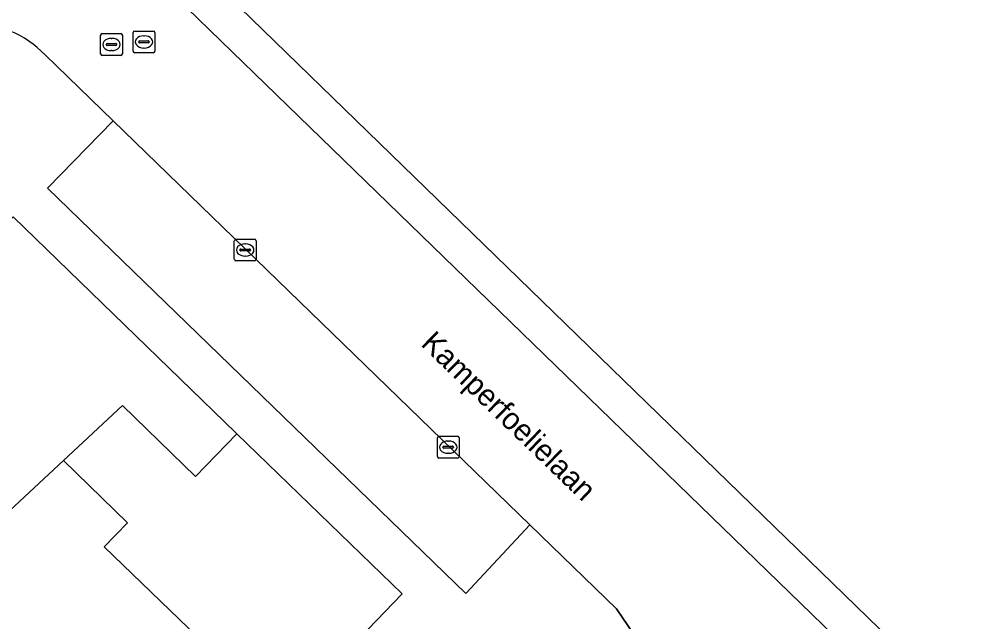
# Model space of a CAD drawing. Extents: x 162344 to 162869, y 381217 to 381818.
# Drawn here: x 162758.59 to 162803, y 381477.19 to 381504.82 of the extents above; entities that cross this region are included whole.
import ezdxf

# ---------------------------------------------------------------- set-up
doc = ezdxf.new("R2010")
doc.units = 0
for name, color, linetype in [('IMGEO_Erf', 7, 'Continuous'), ('IMGEO_Kolk', 7, 'Continuous'), ('IMGEO_Openbare_ruimte_label', 7, 'Continuous'), ('IMGEO_Pand', 7, 'Continuous'), ('IMGEO_Pand_overbouw', 7, 'Continuous'), ('IMGEO_Parkeervlak_open', 7, 'Continuous'), ('IMGEO_Rijbaan_lokaal_open', 7, 'Continuous'), ('IMGEO_Rioolput', 7, 'Continuous'), ('IMGEO_Voetpad_open', 7, 'Continuous')]:
    doc.layers.add(name, color=color, linetype=linetype)

msp = doc.modelspace()

# ---------------------------------------------------------------- linework, layer by layer
at = {"layer": 'IMGEO_Erf'}
msp.add_lwpolyline([(162761.683, 381509.813), (162797.018, 381475.544), (162798.603, 381473.989), (162800.045, 381472.588), (162800.142, 381472.494), (162802.337, 381472.727), (162763.915, 381510.041)], dxfattribs=at)
msp.add_lwpolyline([(162776.168, 381478.463), (162768.577, 381485.812), (162766.682, 381483.846), (162766.126, 381484.385), (162763.326, 381487.099), (162760.614, 381484.574), (162742.401, 381467.62), (162745.028, 381464.791), (162745.55, 381464.229), (162740.832, 381459.846), (162748.057, 381452.099), (162753.839, 381457.469), (162770.656, 381472.745)], close=True, dxfattribs=at)
at = {"layer": 'IMGEO_Kolk'}
for p, q in [((162768.461, 381493.814), (162768.461, 381494.666)), ((162768.536, 381494.74), (162769.388, 381494.74)), ((162768.949, 381494.52), (162768.974, 381494.52)), ((162769.462, 381494.666), (162769.462, 381493.814)), ((162768.72, 381494.234), (162768.72, 381494.246)), ((162769.158, 381494.197), (162768.76, 381494.197)), ((162768.763, 381494.283), (162769.161, 381494.283)), ((162769.204, 381494.246), (162769.204, 381494.234)), ((162769.388, 381493.74), (162768.536, 381493.74)), ((162768.972, 381493.96), (162768.947, 381493.96)), ((162777.781, 381484.765), (162777.781, 381485.617)), ((162777.856, 381485.691), (162778.708, 381485.691)), ((162778.782, 381485.617), (162778.782, 381484.765)), ((162778.04, 381485.185), (162778.04, 381485.197)), ((162778.083, 381485.234), (162778.481, 381485.234)), ((162778.269, 381485.471), (162778.294, 381485.471)), ((162778.524, 381485.197), (162778.524, 381485.185)), ((162778.478, 381485.148), (162778.08, 381485.148)), ((162778.292, 381484.911), (162778.267, 381484.911)), ((162778.708, 381484.691), (162777.856, 381484.691))]:
    msp.add_line(p, q, dxfattribs=at)
for points in [[(162768.461, 381493.814), (162768.461, 381494.666)], [(162768.536, 381494.74), (162769.388, 381494.74)], [(162769.462, 381494.666), (162769.462, 381493.814)], [(162769.388, 381493.74), (162768.536, 381493.74)], [(162777.781, 381484.765), (162777.781, 381485.617)], [(162777.856, 381485.691), (162778.708, 381485.691)], [(162778.782, 381485.617), (162778.782, 381484.765)], [(162778.708, 381484.691), (162777.856, 381484.691)]]:
    msp.add_lwpolyline(points, dxfattribs=at)
for centre, radius, start, end in [((162768.538, 381494.664), 0.0765, 91.552, 178.448), ((162768.538, 381494.664), 0.0765, 91.552, 178.448), ((162769.386, 381494.664), 0.0765, 1.552, 88.448), ((162769.386, 381494.664), 0.0765, 1.552, 88.448), ((162768.76, 381494.243), 0.0403, 85.8775, 175.7526), ((162768.757, 381494.233), 0.0366, 178.938, 274.7102), ((162769.161, 381494.24), 0.043, 264.8664, 352.4533), ((162769.165, 381494.245), 0.0386, 1.7309, 96.639), ((162768.538, 381493.816), 0.0765, 181.552, 268.448), ((162768.538, 381493.816), 0.0765, 181.552, 268.448), ((162769.386, 381493.816), 0.0765, 271.552, 358.448), ((162769.386, 381493.816), 0.0765, 271.552, 358.448), ((162777.858, 381485.615), 0.0765, 91.552, 178.448), ((162777.858, 381485.615), 0.0765, 91.552, 178.448), ((162778.706, 381485.615), 0.0765, 1.552, 88.448), ((162778.706, 381485.615), 0.0765, 1.552, 88.448), ((162778.08, 381485.194), 0.0403, 85.8775, 175.7526), ((162778.077, 381485.184), 0.0366, 178.938, 274.7102), ((162778.481, 381485.191), 0.043, 264.8664, 352.4533), ((162778.485, 381485.196), 0.0386, 1.7309, 96.639), ((162777.858, 381484.767), 0.0765, 181.552, 268.448), ((162777.858, 381484.767), 0.0765, 181.552, 268.448), ((162778.706, 381484.767), 0.0765, 271.552, 358.448), ((162778.706, 381484.767), 0.0765, 271.552, 358.448)]:
    msp.add_arc(centre, radius, start, end, dxfattribs=at)
for centre, major_axis, ratio, start_param, end_param in [((162768.948, 381494.24), (-0.387, 0.002), 0.722429, 4.712389, 7.853982), ((162768.973, 381494.24), (-0.39, 0.002), 0.717154, 1.570796, 4.712389), ((162778.268, 381485.191), (-0.387, 0.002), 0.722429, 4.712389, 7.853982), ((162778.293, 381485.191), (-0.39, 0.002), 0.717154, 1.570796, 4.712389)]:
    msp.add_ellipse(centre, major_axis=major_axis, ratio=ratio, start_param=start_param, end_param=end_param, dxfattribs=at)
at = {"layer": 'IMGEO_Pand'}
msp.add_lwpolyline([(162763.915, 381510.041), (162802.337, 381472.727), (162816.707, 381486.237)], dxfattribs=at)
msp.add_lwpolyline([(162766.126, 381484.385), (162766.682, 381483.846), (162768.577, 381485.812), (162768.536, 381485.851), (162758.304, 381495.766), (162752.699, 381489.967), (162754.084, 381488.603), (162751.474, 381486.208), (162750.603, 381487.146), (162742.067, 381479.233), (162741.819, 381479.502), (162731.299, 381469.745), (162735.357, 381465.316), (162735.681, 381465.613), (162739.259, 381461.73), (162739.157, 381461.634), (162740.832, 381459.846), (162745.55, 381464.229), (162745.028, 381464.791), (162742.401, 381467.62), (162760.614, 381484.574), (162763.326, 381487.099)], close=True, dxfattribs=at)
at = {"layer": 'IMGEO_Pand_overbouw'}
msp.add_lwpolyline([(162768.577, 381485.812), (162766.682, 381483.846), (162766.126, 381484.385), (162763.326, 381487.099), (162760.614, 381484.574), (162763.558, 381481.721), (162762.492, 381480.615), (162770.656, 381472.745), (162776.168, 381478.463)], close=True, dxfattribs=at)
at = {"layer": 'IMGEO_Parkeervlak_open'}
msp.add_lwpolyline([(162762.895, 381500.165), (162759.886, 381497.071), (162779.086, 381478.48), (162782.02, 381481.628)], close=True, dxfattribs=at)
at = {"layer": 'IMGEO_Rijbaan_lokaal_open'}
msp.add_lwpolyline([(162759.772, 381503.191), (162762.895, 381500.165), (162782.02, 381481.628), (162786.005, 381477.778), (162790.1, 381471.746), (162793.168, 381468.64), (162794.741, 381467.12), (162797.566, 381470.033), (162800.045, 381472.588), (162798.603, 381473.989), (162797.018, 381475.544), (162761.683, 381509.813)], dxfattribs=at)
msp.add_arc((162756.358, 381499.914), 4.733, 43.8268, 138.1868, dxfattribs=at)
at = {"layer": 'IMGEO_Rioolput'}
for p, q in [((162763.887, 381504.289), (162764.739, 381504.289)), ((162762.322, 381503.244), (162762.322, 381504.096)), ((162762.397, 381504.17), (162763.249, 381504.17)), ((162762.81, 381503.95), (162762.835, 381503.95)), ((162763.323, 381504.096), (162763.323, 381503.244)), ((162763.812, 381503.363), (162763.812, 381504.215)), ((162764.114, 381503.832), (162764.512, 381503.832)), ((162764.3, 381504.069), (162764.325, 381504.069)), ((162764.813, 381504.215), (162764.813, 381503.363)), ((162762.581, 381503.664), (162762.581, 381503.676)), ((162763.019, 381503.627), (162762.621, 381503.627)), ((162762.624, 381503.713), (162763.022, 381503.713)), ((162762.833, 381503.39), (162762.808, 381503.39)), ((162763.065, 381503.676), (162763.065, 381503.664)), ((162764.071, 381503.783), (162764.071, 381503.795)), ((162764.509, 381503.746), (162764.111, 381503.746)), ((162764.323, 381503.509), (162764.298, 381503.509)), ((162764.555, 381503.795), (162764.555, 381503.783)), ((162763.249, 381503.17), (162762.397, 381503.17)), ((162764.739, 381503.289), (162763.887, 381503.289))]:
    msp.add_line(p, q, dxfattribs=at)
for points in [[(162763.887, 381504.289), (162764.739, 381504.289)], [(162762.322, 381503.244), (162762.322, 381504.096)], [(162762.397, 381504.17), (162763.249, 381504.17)], [(162763.323, 381504.096), (162763.323, 381503.244)], [(162763.812, 381503.363), (162763.812, 381504.215)], [(162764.813, 381504.215), (162764.813, 381503.363)], [(162763.249, 381503.17), (162762.397, 381503.17)], [(162764.739, 381503.289), (162763.887, 381503.289)]]:
    msp.add_lwpolyline(points, dxfattribs=at)
for centre, radius, start, end in [((162763.889, 381504.213), 0.0765, 91.552, 178.448), ((162763.889, 381504.213), 0.0765, 91.552, 178.448), ((162764.737, 381504.213), 0.0765, 1.552, 88.448), ((162764.737, 381504.213), 0.0765, 1.552, 88.448), ((162762.399, 381504.094), 0.0765, 91.552, 178.448), ((162762.399, 381504.094), 0.0765, 91.552, 178.448), ((162763.247, 381504.094), 0.0765, 1.552, 88.448), ((162763.247, 381504.094), 0.0765, 1.552, 88.448), ((162764.111, 381503.792), 0.0403, 85.8775, 175.7526), ((162764.516, 381503.794), 0.0386, 1.7309, 96.639), ((162762.621, 381503.673), 0.0403, 85.8775, 175.7526), ((162762.618, 381503.663), 0.0366, 178.938, 274.7102), ((162763.022, 381503.67), 0.043, 264.8664, 352.4533), ((162763.026, 381503.675), 0.0386, 1.7309, 96.639), ((162764.108, 381503.782), 0.0366, 178.938, 274.7102), ((162764.512, 381503.789), 0.043, 264.8664, 352.4533), ((162762.399, 381503.246), 0.0765, 181.552, 268.448), ((162762.399, 381503.246), 0.0765, 181.552, 268.448), ((162763.247, 381503.246), 0.0765, 271.552, 358.448), ((162763.247, 381503.246), 0.0765, 271.552, 358.448), ((162763.889, 381503.365), 0.0765, 181.552, 268.448), ((162763.889, 381503.365), 0.0765, 181.552, 268.448), ((162764.737, 381503.365), 0.0765, 271.552, 358.448), ((162764.737, 381503.365), 0.0765, 271.552, 358.448)]:
    msp.add_arc(centre, radius, start, end, dxfattribs=at)
for centre, major_axis, ratio, start_param, end_param in [((162762.809, 381503.67), (-0.387, 0.002), 0.722429, 4.712389, 7.853982), ((162762.834, 381503.67), (-0.39, 0.002), 0.717154, 1.570796, 4.712389), ((162764.299, 381503.789), (-0.387, 0.002), 0.722429, 4.712389, 7.853982), ((162764.324, 381503.789), (-0.39, 0.002), 0.717154, 1.570796, 4.712389)]:
    msp.add_ellipse(centre, major_axis=major_axis, ratio=ratio, start_param=start_param, end_param=end_param, dxfattribs=at)
at = {"layer": 'IMGEO_Voetpad_open'}
msp.add_lwpolyline([(162780.092, 381472.143), (162783.734, 381475.568), (162788.482, 381470.52), (162789.445, 381471.426), (162794.012, 381466.57), (162794.926, 381465.598), (162795.481, 381466.405), (162794.741, 381467.12), (162793.168, 381468.64), (162790.1, 381471.746), (162786.005, 381477.778), (162782.02, 381481.628), (162779.086, 381478.48), (162759.886, 381497.071), (162762.895, 381500.165), (162759.772, 381503.191)], dxfattribs=at)
msp.add_lwpolyline([(162753.839, 381457.469), (162748.057, 381452.099), (162740.832, 381459.846), (162739.157, 381461.634), (162739.259, 381461.73), (162735.681, 381465.613), (162735.357, 381465.316), (162731.299, 381469.745), (162741.819, 381479.502), (162742.067, 381479.233), (162750.603, 381487.146), (162751.474, 381486.208), (162754.084, 381488.603), (162752.699, 381489.967), (162758.304, 381495.766), (162768.536, 381485.851), (162768.577, 381485.812), (162776.168, 381478.463), (162770.656, 381472.745)], close=True, dxfattribs=at)
msp.add_arc((162756.358, 381499.914), 4.733, 43.8268, 138.1868, dxfattribs=at)

# ---------------------------------------------------------------- texts
at = {"layer": 'IMGEO_Openbare_ruimte_label'}
msp.add_text('Kamperfoelielaan', height=1, rotation=315.9724, dxfattribs=at).set_placement((162776.98, 381489.887))

doc.saveas('drawing.dxf')
